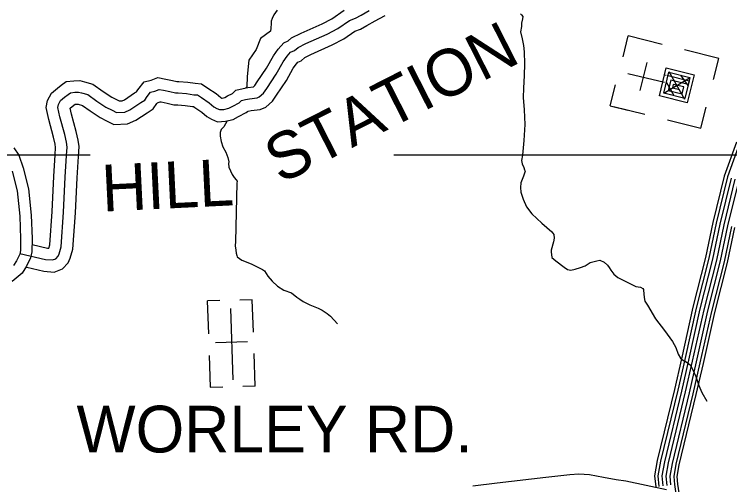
# Model space of a CAD drawing. Extents: x 1551132 to 1791609, y 378168 to 563823.
# Drawn here: x 1688770 to 1694430, y 442743 to 446466 of the extents above; entities that cross this region are included whole.
import ezdxf

# ---------------------------------------------------------------- set-up
doc = ezdxf.new("R2010")
doc.units = 0
for name, color, linetype in [('DESIGN - ROW - Right-of-Way and Easement Labels', 7, 'Continuous'), ('DESIGN - ROW - Right-of-Way Linework', 7, 'Continuous'), ('DESIGN - TRANSPORTATION - Text', 7, 'Continuous'), ('DESIGN - UTILITIES - Cable (Underground) with Text', 7, 'Continuous'), ('SURVEY - CONTOURS - Index with Text', 7, 'Continuous'), ('SURVEY - PROPERTY - Owners', 7, 'Continuous')]:
    doc.layers.add(name, color=color, linetype=linetype)

msp = doc.modelspace()

# ---------------------------------------------------------------- linework, layer by layer
at = {"layer": 'DESIGN - ROW - Right-of-Way Linework'}
for points in [[(1689370.229, 445351.047), (1683329.771, 445351.044)], [(1698214.53, 445351.051), (1691771.915, 445351.048)]]:
    msp.add_lwpolyline(points, dxfattribs=at)
at = {"layer": 'DESIGN - TRANSPORTATION - Text'}
for points in [[(1690849.045, 446498.177), (1690822.621, 446460.451), (1690810.313, 446432.559), (1690802.063, 446410.634), (1690801.863, 446392.616), (1690799.446, 446354.607), (1690797.196, 446332.606), (1690718.257, 446272.963), (1690684.457, 446188.403), (1690625.292, 446103.85), (1690612.617, 445972.789), (1690610.284, 445892.32), (1690602.242, 445884.453)], [(1692774.95, 446469.311), (1692782.867, 446461.211), (1692792.708, 446447.077), (1692790.533, 446431.085), (1692782.125, 446395.142), (1692781.842, 446369.117), (1692773.375, 446327.174), (1692788.75, 446270.922), (1692798.166, 446218.754), (1692803.616, 446168.636), (1692806.541, 446072.492), (1692803.541, 445982.423), (1692798.408, 445880.371), (1692795.583, 445806.319), (1692804.516, 445710.099), (1692809.224, 445593.913), (1692799.824, 445467.885), (1692790.508, 445349.857), (1692782.041, 445307.914), (1692787.749, 445281.813), (1692801.441, 445253.621), (1692807.24, 445235.529), (1692811.107, 445223.47), (1692798.666, 445183.569), (1692776.083, 445131.784), (1692773.683, 445095.767), (1692777.258, 445057.682), (1692794.632, 445001.414), (1692821.99, 444943.021), (1692865.364, 444886.445), (1692942.562, 444813.443), (1693021.81, 444744.433), (1693039.56, 444722.19), (1693041.251, 444694.14), (1693036.918, 444664.156)], [(1690454.454, 445621.779), (1690426.721, 445574.136), (1690406.497, 445554.353), (1690398.23, 445530.427), (1690397.922, 445502.393), (1690407.455, 445460.233), (1690418.988, 445418.049), (1690442.521, 445375.723), (1690458.054, 445333.489), (1690467.67, 445299.338), (1690465.52, 445285.346), (1690467.179, 445255.295), (1690494.561, 445198.902), (1690510.294, 445174.693), (1690526.094, 445156.484), (1690531.96, 445144.4), (1690529.802, 445130.408), (1690520.66, 444667.996), (1690516.261, 444632.004), (1690521.902, 444599.903), (1690525.635, 444575.827), (1690531.41, 444555.735), (1690533.302, 444545.701), (1690569.009, 444519.251), (1690644.699, 444490.317), (1690702.389, 444461.608), (1690728.255, 444449.282), (1690734.23, 444447.207), (1690750.097, 444435.007), (1690775.629, 444392.656), (1690809.204, 444354.213), (1690852.761, 444313.654), (1690902.426, 444283.028), (1690962.183, 444260.294), (1691003.799, 444225.76), (1691027.648, 444211.468), (1691055.448, 444193.117), (1691109.155, 444166.45), (1691172.862, 444139.658), (1691204.686, 444123.266), (1691244.393, 444096.765), (1691270.176, 444076.439), (1691325.508, 444015.713)], [(1693036.918, 444664.156), (1693018.185, 444598.304), (1693016.052, 444586.32), (1693023.56, 444542.177), (1693053.268, 444515.793), (1693120.708, 444464.942), (1693146.507, 444446.608), (1693172.44, 444440.3), (1693206.531, 444447.9), (1693248.688, 444461.417), (1693286.845, 444474.984), (1693325.128, 444500.56), (1693379.285, 444513.927), (1693403.351, 444519.652), (1693437.2, 444505.235), (1693462.925, 444480.901), (1693476.724, 444462.717), (1693490.482, 444440.525), (1693514.148, 444410.216), (1693545.856, 444383.807), (1693629.387, 444340.764), (1693687.078, 444312.055), (1693723.01, 444305.622), (1693742.901, 444295.371), (1693748.81, 444287.288), (1693750.368, 444247.228), (1693755.943, 444209.119), (1693757.784, 444195.077), (1693779.45, 444164.785), (1693842.249, 444055.923), (1693913.222, 443962.971), (1693976.262, 443876.127), (1694003.728, 443827.751), (1694021.153, 443775.483), (1694040.794, 443743.215), (1694064.594, 443724.907), (1694076.552, 443720.765), (1694104.351, 443702.414), (1694120.192, 443688.206), (1694135.858, 443657.988), (1694161.216, 443599.62), (1694186.416, 443527.243), (1694209.815, 443472.9), (1694249.056, 443404.357)]]:
    msp.add_lwpolyline(points, dxfattribs=at)
at = {"layer": 'DESIGN - UTILITIES - Cable (Underground) with Text'}
for p, q in [((1693585.539, 446128.738), (1693626.985, 446294.836)), ((1693896.04, 446227.741), (1693626.985, 446294.836)), ((1694343.426, 446116.117), (1694072.613, 446183.703)), ((1694301.896, 445950.069), (1694343.426, 446116.117)), ((1693772.753, 446083.108), (1693717.582, 445861.928)), ((1693484.83, 445742.51), (1693526.102, 445908.566)), ((1693484.83, 445742.51), (1693622.903, 445708.146)), ((1693509.605, 445736.26), (1693758.376, 445674.407)), ((1694201.137, 445563.883), (1694242.584, 445729.805)), ((1693937.449, 445629.744), (1694201.137, 445563.883)), ((1690296.531, 444197.813), (1690305.643, 443937.107)), ((1690396.15, 444201.289), (1690297.148, 444197.813)), ((1690652.806, 444206.267), (1690553.145, 444202.791)), ((1690661.701, 443949.695), (1690652.723, 444206.267)), ((1690614.309, 443873.576), (1690360.82, 443864.723)), ((1690311.587, 443766.295), (1690320.39, 443514.964)), ((1690676.573, 443523.46), (1690667.553, 443781.391)), ((1690320.523, 443514.964), (1690418.734, 443518.399)), ((1690676.398, 443523.46), (1690577.004, 443519.984))]:
    msp.add_line(p, q, dxfattribs=at)
for points in [[(1693623.773, 445998.191), (1693915.011, 445928.197)], [(1693896.395, 445932.638), (1693900.578, 445931.755), (1693928.251, 446042.412), (1694149.481, 445987.158), (1694094.352, 445765.886), (1693872.989, 445821.098), (1693914.435, 445986.929), (1693922.002, 445985.087)], [(1693931.685, 445982.713), (1694108.033, 445938.8), (1694073.536, 445800.335), (1693907.571, 445841.915), (1693948.926, 446007.788), (1694114.94, 445966.433), (1694101.217, 445911.125), (1693962.877, 445945.572), (1693942.204, 445862.682), (1694052.769, 445835.051), (1694066.584, 445890.4), (1693983.644, 445910.99), (1693976.653, 445883.315), (1694032.043, 445869.633)], [(1693948.093, 446012.362), (1694071.602, 445794.218)], [(1693908.496, 445841.115), (1694111.816, 445962.208)], [(1694039.258, 445983.373), (1694098.792, 445903.425)], [(1693929.744, 445926.389), (1693986.77, 445823.341)], [(1690479.711, 444136.739), (1690499.385, 443574.059)]]:
    msp.add_lwpolyline(points, dxfattribs=at)
at = {"layer": 'SURVEY - CONTOURS - Index with Text'}
for points in [[(1694482.41, 445453.335), (1694386.745, 445185.912), (1694297.039, 444818.06), (1694239.398, 444540.503), (1694139.092, 444147.226), (1694048.311, 443740.124), (1693992.962, 443496.926), (1693856.956, 442934.902), (1693835.707, 442814.166), (1693844.698, 442725.78)], [(1694506.484, 445444.277), (1694411.411, 445178.511), (1694322.121, 444812.393), (1694264.456, 444534.711), (1694164.108, 444141.242), (1694073.402, 443734.473), (1694018.003, 443491.05), (1693882.139, 442929.644), (1693861.656, 442813.216), (1693870.223, 442729.005)], [(1694441.144, 445169.594), (1694352.371, 444805.568), (1694294.672, 444527.719), (1694194.257, 444134.042), (1694103.643, 443727.665), (1694048.177, 443483.959), (1693912.505, 442923.31), (1693892.93, 442812.083), (1693900.98, 442732.897)], [(1694470.876, 445160.678), (1694382.612, 444798.743), (1694324.879, 444520.736), (1694224.415, 444126.834), (1694133.884, 443720.848), (1694078.36, 443476.875), (1693942.863, 442916.969), (1693924.205, 442810.941), (1693931.746, 442736.789)], [(1694470.876, 445160.678), (1694382.612, 444798.743), (1694324.879, 444520.736), (1694224.415, 444126.834), (1694133.884, 443720.848), (1694078.36, 443476.875), (1693942.863, 442916.969), (1693924.205, 442810.941), (1693931.746, 442736.789)], [(1694500.609, 445151.761), (1694412.853, 444791.918), (1694355.087, 444513.752), (1694254.573, 444119.625), (1694164.125, 443714.031), (1694108.542, 443469.792), (1693973.22, 442910.627), (1693955.479, 442809.799), (1693962.512, 442740.681)], [(1694443.102, 444785.093), (1694385.303, 444506.76), (1694284.722, 444112.425), (1694194.365, 443707.223), (1694138.717, 443462.7), (1694003.586, 442904.293), (1693986.753, 442808.666), (1693993.27, 442744.573), (1694009.519, 442637.228)], [(1694467.21, 444779.651), (1694409.386, 444501.194), (1694308.763, 444106.675), (1694218.482, 443701.789), (1694162.783, 443457.05), (1694027.786, 442899.235), (1694011.694, 442807.749), (1694017.802, 442747.673), (1694033.635, 442643.095)]]:
    msp.add_lwpolyline(points, dxfattribs=at)
at = {"layer": 'SURVEY - PROPERTY - Owners'}
for points in [[(1688813.95, 444573.426), (1689017.529, 444526.142), (1689071.486, 444521.492), (1689097.594, 444531.184), (1689115.818, 444550.992), (1689124.026, 444568.91), (1689140.651, 444624.778), (1689159.751, 444900.868), (1689172.842, 445177.034), (1689182.75, 445347.113), (1689187.509, 445415.132), (1689181.942, 445453.241), (1689168.634, 445515.476), (1689130.185, 445654.096), (1689115.011, 445728.365), (1689119.286, 445752.341), (1689135.618, 445782.183), (1689167.934, 445809.825), (1689196.175, 445831.509), (1689214.333, 445845.31), (1689248.383, 445848.901), (1689278.398, 445850.543), (1689300.331, 445844.276), (1689350.18, 445829.659), (1689421.612, 445778.75), (1689495.102, 445731.815), (1689542.826, 445707.215), (1689578.625, 445688.764), (1689644.673, 445691.973), (1689684.872, 445709.515), (1689769.52, 445766.558), (1689801.745, 445786.2), (1689820.061, 445814.009), (1689848.46, 445849.71), (1689880.551, 445857.335), (1689914.709, 445870.944), (1689950.641, 445864.502), (1690000.523, 445853.894), (1690044.414, 445843.352), (1690066.413, 445843.093), (1690132.37, 445838.293), (1690190.277, 445829.593), (1690220.251, 445827.226), (1690250.026, 445806.851), (1690311.583, 445766.066), (1690349.223, 445733.574), (1690373.064, 445719.274), (1690392.972, 445711.023), (1690426.996, 445712.615), (1690467.104, 445722.149), (1690499.303, 445739.783), (1690549.594, 445765.208), (1690567.802, 445783.009), (1690599.892, 445790.634), (1690629.958, 445796.284), (1690690.04, 445803.568), (1690708.132, 445811.359), (1690740.473, 445841.01), (1690766.897, 445878.736), (1690842.17, 445991.964), (1690897.269, 446089.417), (1690927.768, 446133.101), (1690956.126, 446164.794), (1690986.284, 446178.453), (1691014.575, 446204.145), (1691076.906, 446233.429), (1691243.778, 446309.514), (1691328.276, 446352.549), (1691421.007, 446417.517), (1691469.214, 446434.959), (1691513.48, 446458.452), (1691577.903, 446495.728)], [(1688869.399, 444463.74), (1689002.738, 444432.773), (1689084.469, 444425.731), (1689151.642, 444450.665), (1689195.316, 444498.141), (1689212.508, 444535.659), (1689233.999, 444607.869), (1689253.882, 444895.385), (1689266.998, 445172.059), (1689276.848, 445341.08), (1689282.282, 445418.699), (1689274.79, 445469.933), (1689260.249, 445537.96), (1689221.916, 445676.164), (1689212.217, 445723.623), (1689227.333, 445736.548), (1689250.449, 445754.299), (1689255.907, 445754.874), (1689267.732, 445755.524), (1689274.115, 445753.699), (1689308.398, 445743.649), (1689368.838, 445700.573), (1689448.028, 445649.996), (1689499.627, 445623.396), (1689557.925, 445593.353), (1689666.531, 445598.628), (1689730.446, 445626.521), (1689820.427, 445687.156), (1689868.86, 445716.682), (1689896.476, 445758.616), (1689901.959, 445765.5), (1689909.05, 445767.191), (1689924.583, 445773.375), (1689932.508, 445771.958), (1689979.707, 445761.916), (1690032.706, 445749.191), (1690062.438, 445748.841), (1690121.929, 445744.507), (1690179.552, 445735.849), (1690187.76, 445735.207), (1690197.36, 445728.632), (1690254.509, 445690.773), (1690293.758, 445656.889), (1690330.532, 445634.83), (1690376.339, 445615.846), (1690440.213, 445618.838), (1690501.261, 445633.346), (1690543.227, 445656.33), (1690605.109, 445687.615), (1690615.025, 445697.306), (1690619.509, 445698.373), (1690644.35, 445703.048), (1690714.865, 445711.59), (1690760.089, 445731.066), (1690811.787, 445778.467), (1690844.778, 445825.577), (1690922.577, 445942.596), (1690977.142, 446039.107), (1691001.825, 446074.458), (1691013.133, 446087.1), (1691038.691, 446098.675), (1691067.482, 446124.818), (1691116.514, 446147.852), (1691284.752, 446224.562), (1691376.958, 446271.522), (1691464.856, 446333.107), (1691507.546, 446348.549), (1691559.204, 446375.966), (1691624.21, 446413.584), (1691699.1, 446454.71), (1691703.05, 446456.56)], [(1688911.148, 444643.978), (1689031.754, 444615.961), (1689043.103, 444614.986), (1689050.853, 444641.045), (1689069.195, 444906.143), (1689082.261, 445181.817), (1689092.228, 445352.913), (1689096.344, 445411.698), (1689092.619, 445437.182), (1689080.503, 445493.85), (1689041.946, 445632.871), (1689022.671, 445727.206), (1689032.596, 445782.875), (1689064.029, 445840.318), (1689110.794, 445880.319), (1689141.11, 445903.594), (1689179.618, 445932.862), (1689241.141, 445939.354), (1689288.665, 445941.954), (1689325.556, 445931.412), (1689390.371, 445912.403), (1689472.377, 445853.96), (1689540.384, 445810.526), (1689584.383, 445787.842), (1689598.541, 445780.55), (1689623.649, 445781.767), (1689641.032, 445789.35), (1689720.546, 445842.935), (1689737.179, 445853.077), (1689746.546, 445867.302), (1689796.995, 445930.72), (1689853.135, 445944.054), (1689905.209, 445964.805), (1689968.082, 445953.53), (1690020.556, 445942.371), (1690055.68, 445933.937), (1690070.238, 445933.762), (1690142.412, 445928.512), (1690200.602, 445919.77), (1690251.509, 445915.754), (1690300.691, 445882.094), (1690366.49, 445838.502), (1690402.58, 445807.343), (1690410.414, 445802.651), (1690414.28, 445802.834), (1690434.246, 445807.576), (1690457.046, 445820.06), (1690496.187, 445839.852), (1690522.369, 445865.452), (1690581.018, 445879.386), (1690616.109, 445885.978), (1690661.266, 445891.453), (1690671.866, 445901.17), (1690691.974, 445929.879), (1690764.822, 446039.457), (1690820.429, 446137.818), (1690856.528, 446189.511), (1690901.286, 446239.537), (1690935.868, 446255.196), (1690963.676, 446280.455), (1691038.807, 446315.748), (1691204.362, 446391.233), (1691281.443, 446430.493), (1691378.825, 446498.719)], [(1688764.794, 445407.948), (1688806.118, 445350.647), (1688840.892, 445249.661), (1688881.549, 445083.331), (1688904.398, 444875.651), (1688910.632, 444690.021), (1688909.515, 444586.993), (1688899.14, 444537.8), (1688867.524, 444471.115), (1688831.883, 444415.647), (1688752.66, 444351.879)], [(1688753.769, 445224.068), (1688792.035, 445067.531), (1688813.859, 444869.159), (1688819.909, 444688.988), (1688818.909, 444596.943), (1688812.592, 444566.993), (1688788.059, 444515.241), (1688763.535, 444477.074)], [(1692974.369, 442801.899), (1693165.239, 442824.333), (1693235.254, 442829.858), (1693319.727, 442824.666), (1693430.133, 442802.499), (1693531.714, 442785.29)], [(1692397.515, 442734.338), (1692589.453, 442756.655), (1692974.377, 442801.899)], [(1693531.706, 442785.29), (1693608.145, 442772.356), (1693930.088, 442703.621)]]:
    msp.add_lwpolyline(points, dxfattribs=at)

# ---------------------------------------------------------------- texts
at = {"layer": 'DESIGN - ROW - Right-of-Way and Easement Labels'}
for s, height, rotation, p in [('STATION', 369.9952, 26.989244, (1690876.403, 445119.008)), ('HILL', 369.9914, 2.780778, (1689469.27, 444903.778)), ('WORLEY RD.', 369.9913, 0.000028, (1689262.198, 442997.944))]:
    msp.add_text(s, height=height, rotation=rotation, dxfattribs=at).set_placement(p)

doc.saveas('drawing.dxf')
